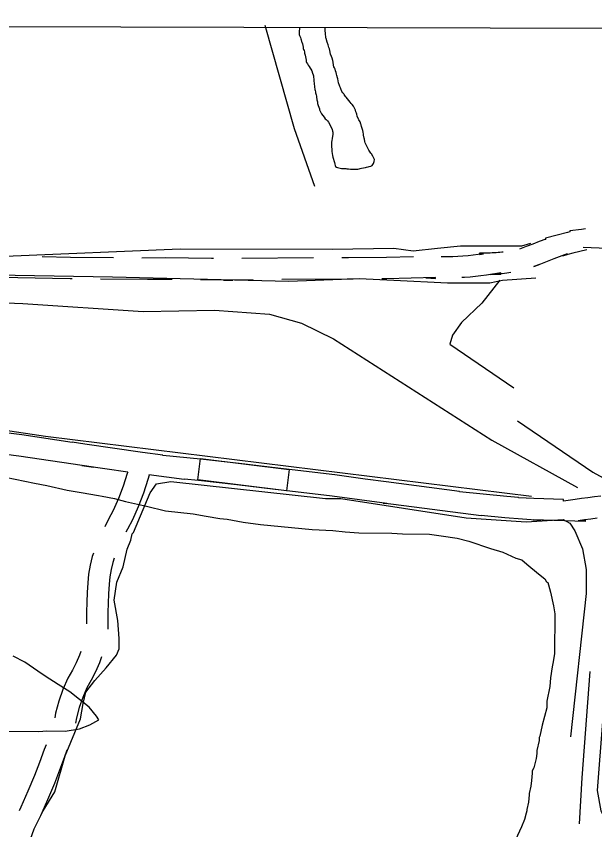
# Model space of a CAD drawing. Extents: x 3172231 to 3210228, y 940198 to 965780.
# Drawn here: x 3182389 to 3183198, y 962781 to 963919 of the extents above; entities that cross this region are included whole.
import ezdxf

# ---------------------------------------------------------------- set-up
doc = ezdxf.new("R2010")
doc.units = 0
for name, color, linetype in [('V-GRID-FRAM', 7, 'Continuous'), ('V-ROAD-CNTR', 7, 'Continuous'), ('V-SITE-VEGE', 7, 'Continuous'), ('V-TOPO-SHOR', 7, 'Continuous')]:
    doc.layers.add(name, color=color, linetype=linetype)

msp = doc.modelspace()

# ---------------------------------------------------------------- linework, layer by layer
at = {"layer": 'V-GRID-FRAM'}
msp.add_lwpolyline([(3176539.592, 963919.479), (3207827.662, 963842.116), (3207790.623, 945652.442), (3176486.679, 945729.845), (3176539.592, 963919.479)], dxfattribs=at)
at = {"layer": 'V-ROAD-CNTR'}
msp.add_line((3182804.35, 963581.078), (3182704.356, 963580.392), dxfattribs=at)
for points in [[(3183185.058, 963621.7), (3183179.605, 963621.13), (3183162.997, 963619.164), (3183162.997, 963617.649), (3183160.036, 963616.935), (3183145.564, 963613.186), (3183129.164, 963608.729), (3183129.164, 963607.42), (3183129.473, 963607.544), (3183120.377, 963603.98), (3183111.265, 963600.485), (3183102.121, 963597.053), (3183092.528, 963593.503)], [(3183069.691, 963589.311), (3183068.03, 963589.101), (3183065.329, 963588.804), (3183062.629, 963588.554), (3183059.923, 963588.35), (3183057.215, 963588.192), (3183054.499, 963588.08), (3183051.747, 963588.012), (3183036.703, 963587.826), (3183036.703, 963585.905), (3183042.215, 963586.742), (3183035.089, 963585.787), (3183027.947, 963584.959), (3183020.79, 963584.254), (3183013.624, 963583.675), (3183006.446, 963583.22), (3182999.262, 963582.89), (3182992.076, 963582.687), (3182984.885, 963582.608), (3182982.953, 963582.62)], [(3183186.792, 963592.526), (3183167.312, 963587.829), (3183153.258, 963584.19), (3183159.164, 963585.795), (3183159.164, 963587.104), (3183140.513, 963579.648), (3183131.219, 963576.008), (3183121.907, 963572.437), (3183112.599, 963568.943), (3183119.472, 963571.487), (3183119.472, 963571.018), (3183119.299, 963570.961)], [(3182524.692, 963581.281), (3182464.455, 963581.839), (3182424.704, 963582.704)], [(3182664.358, 963580.215), (3182661.843, 963580.215), (3182661.843, 963580.375), (3182597.585, 963581.059), (3182564.523, 963580.995)], [(3182944.212, 963582.841), (3182906.663, 963581.817), (3182853.619, 963581.278), (3182844.229, 963581.289)], [(3183080.733, 963560.62), (3183077.932, 963560.169), (3183074.743, 963559.711), (3183071.552, 963559.307), (3183068.351, 963558.956), (3183065.141, 963558.658), (3183061.923, 963558.416), (3183058.705, 963558.228), (3183055.489, 963558.096), (3183052.307, 963558.016), (3183066.703, 963558.194), (3183066.703, 963560.115), (3183046.459, 963557.042), (3183038.809, 963556.017), (3183031.145, 963555.129), (3183023.47, 963554.372), (3183015.78, 963553.751), (3183012.017, 963553.513)], [(3182466.721, 963551.817), (3182463.989, 963551.843), (3182439.184, 963552.382), (3182439.184, 963552.443), (3182366.8, 963553.728)], [(3182606.546, 963550.962), (3182597.455, 963551.059), (3182572.044, 963551.01), (3182572.044, 963550.841), (3182506.719, 963551.447)], [(3182720.099, 963550.499), (3182678.703, 963550.215), (3182691.843, 963550.215), (3182691.843, 963550.055), (3182646.543, 963550.537)], [(3182859.97, 963551.341), (3182853.753, 963551.278), (3182851.522, 963551.281), (3182851.522, 963551.401), (3182760.097, 963550.773)], [(3182972.038, 963552.781), (3182969.526, 963552.841), (3182961.859, 963553.161), (3182975.186, 963552.451), (3182975.186, 963553.674), (3182907.225, 963551.821), (3182899.968, 963551.747)], [(3183206.452, 963247.619), (3183197.471, 963246.52), (3183188.493, 963245.365), (3183179.522, 963244.153), (3183170.573, 963242.887), (3183154.41, 963240.532), (3183154.41, 963243.073), (3183112.537, 963244.486), (3183091.471, 963245.076), (3183091.471, 963245.85), (3183074.737, 963247.14), (3183041.999, 963250.235), (3183008.926, 963253.806), (3183008.926, 963254.178), (3182905.952, 963267.585), (3182876.961, 963271.626), (3182876.961, 963271.592), (3182834.51, 963277.425), (3182774.798, 963284.572), (3182754.438, 963286.77), (3182700.677, 963293.488), (3182646.59, 963299.352), (3182593.655, 963304.359), (3182593.655, 963304.964), (3182565.25, 963308.682), (3182484.737, 963320.338), (3182466.9, 963323.069), (3182466.9, 963322.952), (3182396.313, 963333.279), (3182292.612, 963346.7)], [(3182544.958, 963281.307), (3182480.317, 963290.666), (3182496.9, 963288.127), (3182496.9, 963288.244), (3182392.217, 963303.559), (3182322.612, 963312.568)], [(3182544.564, 963281.364), (3182544.019, 963279.218), (3182538.412, 963261.627), (3182531.759, 963244.401), (3182524.097, 963227.613), (3182517.562, 963215.221), (3182512.363, 963204.711)], [(3182574.463, 963277.22), (3182572.875, 963270.964), (3182566.722, 963251.659), (3182559.423, 963232.759), (3182551.033, 963214.377), (3182544.28, 963201.571), (3182542.057, 963197.078)], [(3183201.207, 963216.754), (3183192.417, 963215.623), (3183183.632, 963214.435), (3183174.837, 963213.191), (3183184.41, 963214.586), (3183184.41, 963212.045), (3183111.611, 963214.5), (3183121.471, 963214.224), (3183121.471, 963213.45), (3183072.173, 963217.248), (3183038.977, 963220.387), (3183038.926, 963220.392), (3183038.926, 963220.02), (3182901.944, 963237.853), (3182906.961, 963237.154), (3182906.961, 963237.188), (3182830.686, 963247.669), (3182771.406, 963254.764), (3182750.968, 963256.97), (3182697.201, 963263.69), (3182643.56, 963269.504), (3182623.655, 963271.387), (3182623.655, 963270.782), (3182574.308, 963277.24)], [(3182496.579, 963167.993), (3182494.93, 963163.12), (3182491.881, 963150.906), (3182489.84, 963138.487), (3182488.859, 963126.478), (3182487.943, 963112.752), (3182487.29, 963098.975), (3182486.903, 963085.19), (3182486.78, 963071.49), (3182486.777, 963068.898)], [(3182525.743, 963160.585), (3182523.74, 963154.664), (3182521.285, 963144.83), (3182519.64, 963134.827), (3182518.777, 963124.258), (3182517.895, 963111.044), (3182517.27, 963097.845), (3182516.899, 963084.634), (3182516.78, 963071.334), (3182516.766, 963061.436)], [(3182478.795, 963030.026), (3182477.012, 963025.182), (3182472.366, 963014.416), (3182467.14, 963003.922), (3182460.791, 962992.755), (3182453.697, 962976.854), (3182447.967, 962960.459), (3182443.623, 962943.644), (3182442.545, 962937.343)], [(3182508.029, 963022.599), (3182504.882, 963014.05), (3182499.586, 963001.776), (3182493.626, 962989.81), (3182487.593, 962979.199), (3182481.605, 962965.774), (3182476.701, 962951.743), (3182472.983, 962937.35), (3182471.715, 962929.943)], [(3182430.258, 962899.4), (3182427.89, 962893.017), (3182421.033, 962874.615), (3182414.259, 962856.525), (3182404.846, 962834.411), (3182395.037, 962812.219), (3182392.562, 962806.821)], [(3182459.503, 962891.98), (3182456.01, 962882.563), (3182449.137, 962864.117), (3182442.121, 962845.385), (3182432.368, 962822.471), (3182422.393, 962799.901), (3182422.106, 962799.276)]]:
    msp.add_lwpolyline(points, dxfattribs=at)
msp.add_lwpolyline([(3182766.639, 963255.012), (3182642.603, 963270.513), (3182646.324, 963300.281), (3182770.359, 963284.78)], close=True, dxfattribs=at)
at = {"layer": 'V-SITE-VEGE'}
for points in [[(3182373.502, 963274.119), (3182414.183, 963265.601), (3182431.477, 963262.388), (3182459.95, 963256.018), (3182479.279, 963252.789), (3182503.695, 963248.492), (3182508.78, 963247.429), (3182526.074, 963244.216), (3182541.319, 963240.003), (3182570.81, 963233.623), (3182597.246, 963227.273), (3182635.926, 963222.849), (3182654.238, 963219.627), (3182673.569, 963216.396), (3182683.747, 963215.286), (3182706.126, 963211.007), (3182730.55, 963207.733), (3182802.834, 963200.968), (3182831.353, 963199.692), (3182848.654, 963197.499), (3182868.004, 963196.307), (3182913.85, 963195.893), (3182929.126, 963194.736), (3182966.824, 963194.398), (3182983.108, 963192.213), (3183005.494, 963188.954), (3183021.759, 963184.734), (3183052.234, 963174.27), (3183069.509, 963169.019), (3183087.775, 963160.704), (3183095.905, 963158.593), (3183102.983, 963152.414), (3183119.168, 963139.024), (3183128.272, 963131.809), (3183130.273, 963127.715), (3183132.3, 963126.679), (3183133.294, 963123.613), (3183136.259, 963113.398), (3183140.158, 963094.001), (3183142.096, 963082.776), (3183141.59, 963026.739), (3183139.435, 963013.513), (3183138.373, 963008.427), (3183136.196, 962993.164), (3183135.065, 962980.945), (3183130.807, 962960.605), (3183130.725, 962951.436), (3183124.393, 962927.038)], [(3182372.339, 962918.52), (3182420.227, 962918.088), (3182431.446, 962919.008), (3182456.915, 962918.778), (3182477.319, 962921.652), (3182491.639, 962927.636), (3182503.929, 962934.658), (3182500.918, 962939.78), (3182490.84, 962952.097), (3182463.524, 962973.74), (3182447.314, 962984.077), (3182429.074, 962995.449), (3182418.951, 963002.673), (3182400.72, 963015.063), (3182384.491, 963023.361)], [(3183124.393, 962927.038), (3183121.198, 962911.782), (3183120.16, 962909.755), (3183120.125, 962905.679), (3183116.938, 962891.442), (3183116.901, 962887.366), (3183115.82, 962880.243), (3183112.644, 962867.027), (3183110.569, 962862.97), (3183110.542, 962859.913), (3183109.43, 962849.734), (3183108.339, 962841.591), (3183106.211, 962831.423), (3183106.19, 962829.381), (3183105.08, 962819.204), (3183102.95, 962809.034), (3183102.934, 962806.996), (3183101.887, 962803.949), (3183099.766, 962794.798), (3183095.598, 962784.647), (3183087.283, 962766.38)]]:
    msp.add_lwpolyline(points, dxfattribs=at)
at = {"layer": 'V-TOPO-SHOR'}
for points in [[(3182806.184, 963681.12), (3182777.752, 963761.717), (3182736.952, 963906.767)], [(3182784.843, 963900.639), (3182784.363, 963899.428), (3182784.368, 963897.978), (3182784.372, 963896.528), (3182784.376, 963895.322), (3182784.38, 963894.112), (3182785.111, 963892.422), (3182785.596, 963891.457), (3182786.086, 963889.768), (3182786.575, 963887.837), (3182787.063, 963886.389), (3182787.796, 963884.216), (3182788.04, 963883.007), (3182789.014, 963880.836), (3182789.746, 963878.664), (3182789.995, 963876.249), (3182790.241, 963874.557), (3182790.731, 963873.107), (3182791.218, 963871.659), (3182791.708, 963869.486), (3182791.955, 963867.797), (3182792.689, 963865.141), (3182794.161, 963857.895), (3182794.409, 963856.203), (3182794.896, 963854.755), (3182795.869, 963852.826), (3182797.084, 963851.138), (3182798.54, 963849.209), (3182802.183, 963842.936), (3182802.918, 963840.04), (3182803.893, 963837.384), (3182804.381, 963835.936), (3182804.628, 963834.005), (3182804.878, 963831.347), (3182804.886, 963829.172), (3182805.38, 963825.549), (3182805.386, 963823.857), (3182805.876, 963822.165), (3182806.121, 963820.476), (3182806.375, 963817.092), (3182806.863, 963815.645), (3182807.352, 963813.472), (3182807.356, 963812.263), (3182807.602, 963811.057), (3182808.09, 963809.607), (3182808.579, 963807.434), (3182808.583, 963806.709), (3182809.32, 963802.603), (3182809.81, 963800.913), (3182810.056, 963799.705), (3182810.303, 963797.53), (3182811.039, 963794.634), (3182812.745, 963789.807), (3182812.99, 963788.357), (3182813.722, 963786.667), (3182814.449, 963785.703), (3182814.936, 963784.738), (3182815.909, 963783.051), (3182819.548, 963778.228), (3182821.006, 963775.815), (3182822.217, 963774.852), (3182824.156, 963772.925), (3182825.371, 963771.238), (3182828.772, 963764.967), (3182830.478, 963760.863), (3182831.211, 963758.448), (3182831.457, 963757), (3182831.707, 963754.344), (3182830.517, 963748.54), (3182830.042, 963745.638), (3182829.809, 963743.219), (3182829.819, 963740.563), (3182829.585, 963737.661), (3182830.327, 963732.346), (3182830.335, 963730.171), (3182830.585, 963727.515), (3182831.078, 963724.375), (3182831.326, 963722.2), (3182833.767, 963714.717), (3182834.259, 963712.302), (3182834.988, 963710.613), (3182835.477, 963708.923), (3182836.688, 963708.202), (3182837.896, 963707.721), (3182839.831, 963707.246), (3182843.7, 963706.531), (3182845.875, 963706.539), (3182847.325, 963706.543), (3182849.5, 963706.31), (3182851.194, 963706.072), (3182853.61, 963705.839), (3182856.271, 963705.606), (3182858.204, 963705.37), (3182860.621, 963705.378), (3182862.071, 963705.624), (3182866.66, 963705.638), (3182868.352, 963705.886), (3182869.558, 963706.374), (3182871.492, 963706.863), (3182874.389, 963707.354), (3182877.287, 963707.848)], [(3182785.115, 963904.036), (3182784.843, 963900.639)], [(3182877.287, 963707.848), (3182878.735, 963708.335), (3182881.152, 963708.827), (3182882.358, 963709.073), (3182884.773, 963709.806), (3182886.462, 963710.535), (3182888.385, 963713.199), (3182889.586, 963716.104), (3182889.819, 963718.762), (3182889.088, 963720.693), (3182887.386, 963723.829), (3182885.684, 963726.724), (3182884.715, 963727.929), (3182883.743, 963729.377), (3182881.801, 963732.029), (3182880.83, 963733.716), (3182880.099, 963735.648), (3182878.639, 963738.543), (3182878.154, 963739.508), (3182876.695, 963742.16), (3182876.204, 963744.335), (3182875.712, 963747.233), (3182875.465, 963748.925), (3182874.486, 963752.787), (3182874.48, 963754.479), (3182873.746, 963757.377), (3182873.499, 963759.552), (3182873.253, 963760.758), (3182871.788, 963765.346), (3182871.055, 963767.277), (3182870.57, 963768.483), (3182869.593, 963771.621), (3182868.864, 963773.069), (3182868.135, 963774.275), (3182867.647, 963775.24), (3182865.7, 963779.825), (3182864.967, 963782.481), (3182864.479, 963783.688), (3182863.746, 963785.86), (3182863.259, 963787.792), (3182860.826, 963792.617), (3182860.34, 963793.583), (3182858.64, 963795.994), (3182857.186, 963797.44), (3182855.972, 963799.367), (3182854.03, 963801.538), (3182850.391, 963806.359), (3182849.42, 963807.321), (3182847.237, 963809.974), (3182846.752, 963810.938), (3182845.539, 963812.384), (3182844.325, 963814.313), (3182842.623, 963817.693), (3182842.133, 963819.14), (3182841.402, 963821.313), (3182840.915, 963822.761), (3182839.694, 963826.382), (3182838.468, 963831.936), (3182837.98, 963833.143), (3182837.245, 963836.524), (3182836.757, 963838.214), (3182836.024, 963840.628), (3182835.291, 963843.043), (3182834.802, 963845.216), (3182833.829, 963847.147), (3182833.1, 963848.595), (3182832.606, 963851.251), (3182832.111, 963855.357), (3182831.619, 963857.53), (3182830.642, 963860.911), (3182829.669, 963863.082), (3182828.451, 963866.462), (3182827.226, 963871.532), (3182826.735, 963873.947), (3182826.003, 963875.637), (3182825.516, 963877.57), (3182824.785, 963879.257), (3182823.562, 963883.364), (3182822.34, 963888.193), (3182821.852, 963889.158), (3182821.604, 963891.572), (3182821.356, 963893.264), (3182821.107, 963895.92), (3182820.611, 963899.303), (3182820.603, 963902.203), (3182820.452, 963903.949)], [(3182372.888, 963583.77), (3182618.073, 963593.9), (3182831.02, 963593.374), (3182916.92, 963594.951), (3182943.753, 963591.306), (3182977.762, 963594.8), (3183009.981, 963598.3), (3183042.192, 963598.22), (3183074.402, 963598.14), (3183095.876, 963598.087), (3183108.411, 963601.635)], [(3183181.767, 963596.085), (3183226.499, 963594.185), (3183273.03, 963595.86), (3183324.912, 963590.363), (3183362.486, 963588.481)], [(3181898.583, 963547.363), (3181948.728, 963563.345), (3182014.957, 963570.339), (3182066.856, 963572), (3182108.01, 963570.109), (3182156.312, 963564.621), (3182324.51, 963558.836), (3182387.137, 963556.892), (3182523.133, 963554.766), (3182770.067, 963548.787), (3182868.498, 963552.123), (3182916.809, 963550.214), (3182991.958, 963546.449), (3183024.169, 963546.369), (3183051.011, 963546.303), (3183068.915, 963549.838), (3183115.45, 963553.302)], [(3183065.336, 963549.847), (3183040.203, 963517.698), (3183011.505, 963490.927), (3182998.935, 963473.063), (3182995.325, 963460.545), (3183084.648, 963399.482)], [(3183109.325, 963247.314), (3182429.527, 963331.312), (3182232.755, 963360.43), (3181874.988, 963413.21), (3181932.282, 963425.595), (3181959.178, 963447.002), (3181982.494, 963468.418), (3182014.78, 963498.76), (3182038.083, 963514.807), (3182050.627, 963521.934), (3182073.912, 963530.824), (3182097.18, 963532.556), (3182152.64, 963527.051), (3182397.777, 963517.497), (3182565.961, 963506.344), (3182666.176, 963507.886), (3182743.11, 963502.327), (3182787.816, 963489.69), (3182832.5, 963468.106), (3183054.046, 963326.189), (3183173.777, 963259.681)], [(3183089.902, 963352.942), (3183195.304, 963281.102), (3183214.961, 963270.317), (3183232.816, 963254.167), (3183232.777, 963238.062), (3183216.154, 963028.733), (3183201.36, 962835.505), (3183206.658, 962806.86), (3183210.219, 962799.693), (3183219.144, 962790.723), (3183229.863, 962783.539)], [(3182395.834, 962731.917), (3182413.853, 962781.978), (3182426.441, 962806.999), (3182442.613, 962833.802), (3182457.052, 962883.872), (3182478.654, 962935.713), (3182482.287, 962957.178), (3182485.905, 962973.275), (3182498.471, 962989.349), (3182514.621, 963007.204), (3182528.981, 963025.063), (3182532.582, 963034.002), (3182532.618, 963048.318), (3182530.89, 963073.375), (3182525.592, 963102.02), (3182529.233, 963127.064), (3182538.234, 963148.515), (3182543.664, 963173.555), (3182549.064, 963186.068), (3182550.875, 963195.011), (3182552.669, 963196.796), (3182576.069, 963252.212), (3182585.048, 963264.716), (3182604.741, 963268.246), (3182821.21, 963244.448), (3182842.684, 963244.395)], [(3182842.684, 963244.395), (3183017.986, 963217.119), (3183102.078, 963211.543), (3183153.982, 963214.993), (3183162.916, 963209.603), (3183170.048, 963198.848), (3183180.722, 963173.769), (3183186.02, 963145.124), (3183185.936, 963111.124), (3183163.967, 962910.756)], [(3183191.035, 963001.952), (3183179.93, 962853.452), (3183176.192, 962789.04)]]:
    msp.add_lwpolyline(points, dxfattribs=at)

doc.saveas('drawing.dxf')
